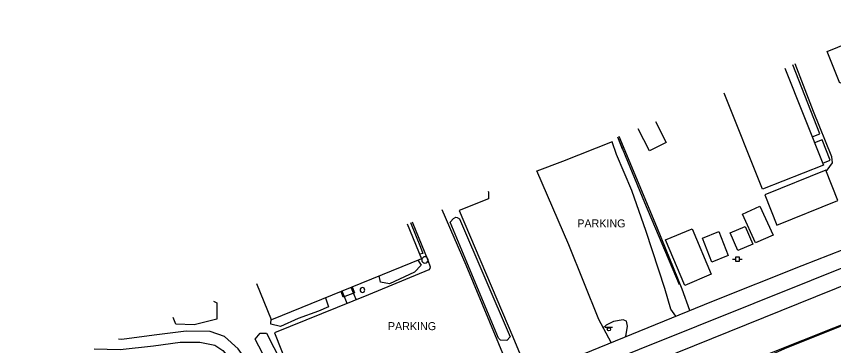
# Model space of a CAD drawing. Extents: x 1901471 to 1963503, y 756461 to 799997.
# Drawn here: x 1933470 to 1933980, y 774936 to 775142 of the extents above; entities that cross this region are included whole.
import ezdxf

# ---------------------------------------------------------------- set-up
doc = ezdxf.new("R2010")
doc.units = 0
for name, color, linetype in [('Default', 7, 'Continuous'), ('RD_EX_Bldg', 7, 'Continuous'), ('RD_EX_BldgApp', 7, 'Continuous'), ('RD_EX_Conc', 7, 'Continuous'), ('RD_EX_Driveway', 7, 'Continuous'), ('RD_EX_Fence_Other', 7, 'Continuous'), ('RD_EX_H2O', 7, 'Continuous'), ('RD_EX_Misc', 7, 'Continuous'), ('RD_EX_Road', 7, 'Continuous'), ('RD_EX_UT', 7, 'Continuous'), ('RD_EX_VEG', 7, 'Continuous')]:
    doc.layers.add(name, color=color, linetype=linetype)

# ---------------------------------------------------------------- blocks, each defined once
blk = doc.blocks.new('PP')
at = {"layer": 'RD_EX_UT'}
for p, q in [((2.5, 2.5), (-2.5, 2.5)), ((-2.5, 2.5), (-2.5, -2.5)), ((2.5, -2.5), (2.5, 2.5)), ((-5.9, -0.1), (-2.5, -0.1)), ((-2.5, -2.5), (2.5, -2.5)), ((2.4, -0.1), (6.1, -0.1))]:
    blk.add_line(p, q, dxfattribs=at)
blk = doc.blocks.new('OP')
at = {"layer": 'Default'}
for start, end in [(90, 270), (270, 90)]:
    blk.add_arc((0, 0), 0.127, start, end, dxfattribs=at)
blk = doc.blocks.new('POST')
at = {"layer": 'Default'}
for start, end in [(90, 270), (270, 90)]:
    blk.add_arc((0, 0), 0.127, start, end, dxfattribs=at)
blk = doc.blocks.new('SIGN')
at = {"layer": 'RD_EX_BldgApp'}
blk.add_line((-4.5, -2), (4.5, -2), dxfattribs=at)
blk.add_circle((0, 0), 2, dxfattribs=at)

msp = doc.modelspace()

# ---------------------------------------------------------------- linework, layer by layer
at = {"layer": 'RD_EX_Bldg'}
for points in [[(1933989.45, 775125.38), (1933997.31, 775105.48), (1933984.07, 775100.25), (1933976.21, 775120.15)], [(1933944.7, 775011.62), (1933982.8, 775027), (1933975.19, 775045.85), (1933937.09, 775030.47)], [(1933934.1, 775023.4), (1933942.33, 775005.38), (1933931.43, 775000.4), (1933923.2, 775018.43)], [(1933891.71, 775009.34), (1933903.68, 774980.86), (1933887.2, 774973.94), (1933875.23, 775002.42)], [(1933908.46, 775007.53), (1933914.31, 774992.53), (1933904.02, 774988.51), (1933898.17, 775003.51)], [(1933924.94, 775010.78), (1933929.72, 774999.73), (1933920.4, 774995.69), (1933915.62, 775006.74)]]:
    msp.add_lwpolyline(points, close=True, dxfattribs=at)
for points in [[(1933949.66, 775109.74), (1933973.82, 775049.12), (1933935.82, 775033.98), (1933911.87, 775094.06)], [(1933868.88, 775076.23), (1933875.48, 775063.22), (1933865.08, 775057.94), (1933858.08, 775071.75)], [(1933713.81, 775012.39), (1933722.71, 774990.59), (1933629.07, 774952.35), (1933619.88, 774974.87)]]:
    msp.add_lwpolyline(points, dxfattribs=at)
at = {"layer": 'RD_EX_BldgApp'}
for points in [[(1933679.48, 774972.94), (1933680.92, 774969.32)], [(1933680.92, 774969.32), (1933673.86, 774966.52), (1933672.45, 774970.07)]]:
    msp.add_lwpolyline(points, dxfattribs=at)
at = {"layer": 'RD_EX_Conc'}
for points in [[(1933681.95, 774965), (1933678.73, 774972.63)], [(1933676.24, 774962.68), (1933673.12, 774970.34)]]:
    msp.add_lwpolyline(points, dxfattribs=at)
at = {"layer": 'RD_EX_Driveway'}
for points in [[(1933632.1, 774899.17), (1933618.06, 774920.61), (1933608.14, 774934.28), (1933599.64, 774941.95), (1933590.66, 774945.03), (1933575.78, 774945.21), (1933555.81, 774942.71), (1933535.42, 774940.13), (1933533.41, 774940.33)], [(1933518.25, 774934.27), (1933534.57, 774933.79), (1933555.23, 774936.24), (1933571.96, 774938.38), (1933584.27, 774938.47), (1933593.6, 774936.48), (1933598.68, 774933.25), (1933606.76, 774923.63), (1933614.75, 774911.35), (1933619.42, 774904.52), (1933624.96, 774894.83)]]:
    msp.add_lwpolyline(points, dxfattribs=at)
at = {"layer": 'RD_EX_Fence_Other'}
for points in [[(1933848.32, 775059.04), (1933845.26, 775066.44)], [(1933883.81, 774974.16), (1933862.25, 775025.41), (1933845.26, 775066.44)], [(1933848.32, 775059.04), (1933845.26, 775066.44)], [(1934031.19, 774967.59), (1933980.08, 774947.23), (1933904.72, 774917.09), (1933826.55, 774885.03), (1933761.95, 774858.82), (1933687.24, 774828.32), (1933608.35, 774796.6), (1933535.11, 774767.01), (1933457.95, 774735.02), (1933391.69, 774708.66), (1933324.13, 774681.37), (1933259.71, 774655.08), (1933144.55, 774608.32), (1933049.53, 774570), (1932956.55, 774532.29), (1932924.68, 774518.86), (1932852.34, 774490.67)]]:
    msp.add_lwpolyline(points, dxfattribs=at)
at = {"layer": 'RD_EX_H2O'}
msp.add_lwpolyline([(1933909.89, 774908.45), (1933908.38, 774916.06), (1933951.19, 774935.02), (1934005.82, 774957.06), (1934089.55, 774991.58), (1934167.99, 775022.67), (1934246.18, 775054.43), (1934329.61, 775088.44), (1934385.77, 775112.89), (1934423.91, 775129.51), (1934441.56, 775136.49), (1934457.06, 775142.03)], dxfattribs=at)
at = {"layer": 'RD_EX_Road'}
for points in [[(1933975.41, 775045.3), (1933976.18, 775045.83), (1933979.48, 775050.43), (1933979.05, 775054.27), (1933967.65, 775082.53), (1933956.05, 775112.39)], [(1933881.66, 774954.62), (1933878.54, 774959.14), (1933874.67, 774971.87), (1933863.05, 775007.67), (1933854.18, 775033.18), (1933844.56, 775055.68), (1933841.91, 775063.55), (1933810.7, 775051.26), (1933794.82, 775045.3)], [(1933890.33, 774958.14), (1933885.6, 774971.53), (1933870.04, 775009.41), (1933853, 775050.55), (1933846.27, 775066.86)], [(1933841.26, 774938.24), (1933833.43, 774952.52), (1933814.69, 774999.34), (1933794.74, 775045.49)], [(1933764.32, 775032.87), (1933764.56, 775032.24), (1933764.55, 775027.97), (1933746.17, 775020.63), (1933779.68, 774941.75), (1933784.26, 774930.74), (1933785.36, 774927.32), (1933784.85, 774925.23), (1933780.45, 774922.83), (1933777.99, 774923.84), (1933775.61, 774926.45), (1933750.64, 774986.45), (1933735.53, 775021.07)], [(1933716.87, 775013.61), (1933726.67, 774989.67), (1933728.11, 774985.52), (1933727.94, 774984.56), (1933727.22, 774983.66), (1933689.51, 774968.06), (1933630.83, 774944.31), (1933644.38, 774910.08), (1933650.8, 774891.06), (1933654, 774881.56), (1933682.54, 774893.07), (1933728.76, 774912.42), (1933743.46, 774917.56), (1933744.04, 774915.67), (1933743.06, 774910.86), (1933739.74, 774904.3), (1933735.73, 774898.76), (1933730.82, 774893.45)], [(1934023.18, 774999.96), (1933966.09, 774976.89), (1933858.65, 774933.88), (1933750.46, 774890.13), (1933668.37, 774856.9), (1933603.44, 774830.5), (1933530.32, 774801.09), (1933452.27, 774769.3), (1933373.58, 774737.42), (1933301.67, 774708.81), (1933250.98, 774687.77), (1933195.26, 774665.51), (1933114.89, 774633.03), (1933042.15, 774603.53), (1932968.49, 774573.49), (1932895.75, 774544.07), (1932830.27, 774517.6)], [(1932853.34, 774538.35), (1932934.96, 774571.35), (1933018.31, 774605.29), (1933095.87, 774636.74), (1933170.95, 774667.06), (1933246.12, 774697.38), (1933322.46, 774728.17), (1933385.1, 774753.48), (1933467.26, 774786.7), (1933533.17, 774813.42), (1933593.23, 774837.82), (1933655.37, 774862.94), (1933730.93, 774893.5), (1933829.1, 774933.31), (1933904.16, 774963.75), (1933960.46, 774986.25), (1933986.06, 774996.41)], [(1934047.36, 774998.4), (1933968.9, 774966.79), (1933882.14, 774931.82), (1933788.81, 774893.92), (1933695.93, 774856.42), (1933606.07, 774820.09), (1933525.86, 774787.66), (1933448.13, 774756.21), (1933379.16, 774728.25), (1933314.96, 774702.4), (1933248.76, 774675.46), (1933188.99, 774651.47), (1933125.42, 774625.71), (1933057.25, 774598.02), (1932993.2, 774572.15), (1932929.78, 774546.49), (1932861.07, 774518.56)], [(1933850.35, 774941.92), (1933851.46, 774948.51), (1933850.82, 774951.5), (1933848.6, 774952.35), (1933842.64, 774951.43), (1933838.13, 774949.15), (1933836.26, 774947.36)]]:
    msp.add_lwpolyline(points, dxfattribs=at)
at = {"layer": 'RD_EX_VEG'}
for points in [[(1933971.59, 775068.71), (1933954.64, 775111.8)], [(1933966.77, 775066.81), (1933971.59, 775068.71)], [(1933978.07, 775052.26), (1933972.95, 775064.84), (1933968.31, 775062.95)], [(1933973.33, 775050.33), (1933978.07, 775052.26)], [(1933715.74, 775013.16), (1933721.99, 774997.83), (1933723.44, 774993.87), (1933721.58, 774993.37)], [(1933720.46, 774989.67), (1933722.53, 774986.5), (1933718.43, 774982.16), (1933702.67, 774974.91), (1933697.03, 774975.99), (1933696.23, 774979.78)], [(1933662.72, 774966.1), (1933664.51, 774960.53), (1933658.32, 774957.82), (1933645.64, 774953.19), (1933634.57, 774948.25), (1933628.66, 774949.68), (1933628.71, 774953.24)], [(1933592.85, 774964.07), (1933594.85, 774962.93), (1933594.82, 774952.74), (1933580.64, 774949.36), (1933569.29, 774949.7), (1933567.48, 774953.94)]]:
    msp.add_lwpolyline(points, dxfattribs=at)
for points in [[(1933746.39, 775015.45), (1933778.1, 774941.71), (1933775.94, 774939.43), (1933771.98, 774939.63), (1933770.87, 774941.02), (1933740.66, 775013.51), (1933742.69, 775015.74), (1933744.18, 775016.59), (1933744.98, 775016.43)], [(1933629.78, 774922.25), (1933623.41, 774931.6), (1933618.88, 774940.3), (1933621.98, 774944.13), (1933625.79, 774944.02), (1933639.36, 774917.58), (1933645.64, 774895.71), (1933646.13, 774887.81), (1933641.22, 774888.56), (1933638.47, 774897.73), (1933634.66, 774909.81), (1933632.99, 774916.83), (1933631.09, 774920.9)]]:
    msp.add_lwpolyline(points, close=True, dxfattribs=at)

# ---------------------------------------------------------------- block references
at = {"layer": 'Default', "xscale": 0.5039370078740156, "yscale": 0.5039370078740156}
msp.add_blockref('PP', (1933920.05, 774990.35), dxfattribs=at)
at = {"layer": 'RD_EX_Bldg', "xscale": 0.5039370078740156, "yscale": 0.5039370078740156, "rotation": 180}
msp.add_blockref('SIGN', (1933839.76, 774946.5), dxfattribs=at)
at = {"layer": 'RD_EX_Misc', "xscale": 11.811023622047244, "yscale": 11.811023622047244}
msp.add_blockref('POST', (1933685.79, 774971.02), dxfattribs=at)
at = {"layer": 'RD_EX_UT', "xscale": 15.748031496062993, "yscale": 15.748031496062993}
msp.add_blockref('OP', (1933724.86, 774989.81), dxfattribs=at)

# ---------------------------------------------------------------- texts
at = {"layer": 'RD_EX_Road'}
for p in [(1933820.03, 775010.15), (1933701.74, 774945.94)]:
    msp.add_text('PARKING', height=5, dxfattribs=at).set_placement(p)

doc.saveas('drawing.dxf')
